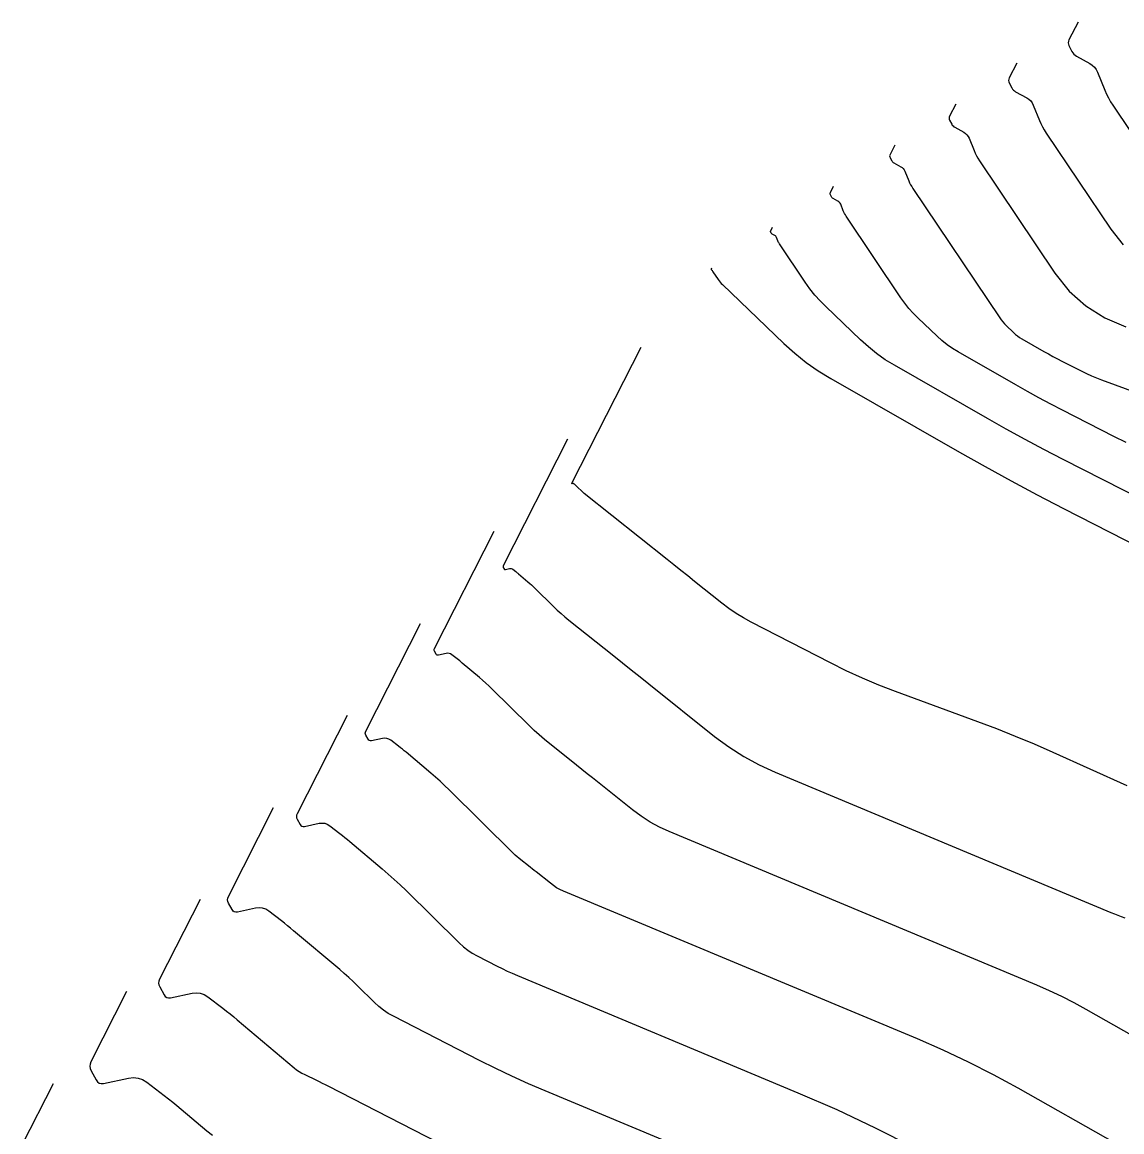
# Model space of a CAD drawing. Extents: x 1354696 to 1366163, y 660729 to 670380.
# Drawn here: x 1360029.9 to 1360095.3, y 664130.1 to 664196.1 of the extents above; entities that cross this region are included whole.
import ezdxf

# ---------------------------------------------------------------- set-up
doc = ezdxf.new("R2010")
doc.units = 0
doc.layers.add('R_Contours', color=7, linetype='Continuous')

msp = doc.modelspace()

# ---------------------------------------------------------------- linework, layer by layer
at = {"layer": 'R_Contours'}
for points in [[(1360092.678, 664196.065), (1360092.139, 664195.022), (1360092.104, 664194.934), (1360092.093, 664194.846), (1360092.104, 664194.758), (1360092.138, 664194.67), (1360092.319, 664194.318), (1360092.37, 664194.235), (1360092.43, 664194.162), (1360092.502, 664194.099), (1360092.583, 664194.046), (1360093.376, 664193.61), (1360093.525, 664193.512), (1360093.652, 664193.392), (1360093.755, 664193.253), (1360093.836, 664193.093), (1360094.272, 664192.018), (1360094.374, 664191.786), (1360094.487, 664191.559), (1360094.611, 664191.338), (1360094.747, 664191.124), (1360097.935, 664186.376)], [(1360089.046, 664193.626), (1360088.592, 664192.749), (1360088.564, 664192.675), (1360088.554, 664192.601), (1360088.564, 664192.527), (1360088.592, 664192.453), (1360088.744, 664192.157), (1360088.787, 664192.088), (1360088.838, 664192.026), (1360088.898, 664191.974), (1360088.966, 664191.929), (1360089.632, 664191.563), (1360089.757, 664191.48), (1360089.864, 664191.38), (1360089.951, 664191.263), (1360090.019, 664191.128), (1360090.385, 664190.225), (1360090.47, 664190.03), (1360090.565, 664189.839), (1360090.67, 664189.654), (1360090.784, 664189.474), (1360094.62, 664183.76), (1360095.359, 664182.828)], [(1360085.413, 664191.186), (1360085.046, 664190.476), (1360085.023, 664190.416), (1360085.015, 664190.356), (1360085.023, 664190.297), (1360085.046, 664190.237), (1360085.169, 664189.997), (1360085.204, 664189.94), (1360085.245, 664189.891), (1360085.293, 664189.848), (1360085.349, 664189.812), (1360085.888, 664189.516), (1360085.99, 664189.448), (1360086.076, 664189.367), (1360086.146, 664189.272), (1360086.201, 664189.163), (1360086.498, 664188.432), (1360086.567, 664188.274), (1360086.644, 664188.12), (1360086.729, 664187.97), (1360086.821, 664187.824), (1360091.305, 664181.144), (1360092.154, 664180.074), (1360093.139, 664179.185), (1360094.262, 664178.477), (1360095.522, 664177.95)], [(1360081.781, 664188.746), (1360081.5, 664188.203), (1360081.482, 664188.157), (1360081.476, 664188.112), (1360081.482, 664188.066), (1360081.5, 664188.02), (1360081.594, 664187.837), (1360081.621, 664187.793), (1360081.652, 664187.755), (1360081.689, 664187.723), (1360081.732, 664187.695), (1360082.144, 664187.468), (1360082.222, 664187.417), (1360082.288, 664187.355), (1360082.342, 664187.282), (1360082.384, 664187.199), (1360082.611, 664186.639), (1360082.664, 664186.518), (1360082.723, 664186.4), (1360082.788, 664186.285), (1360082.858, 664186.174), (1360088.022, 664178.481), (1360088.11, 664178.358), (1360088.204, 664178.24), (1360088.304, 664178.127), (1360088.41, 664178.02), (1360088.848, 664177.6), (1360088.96, 664177.499), (1360089.078, 664177.405), (1360089.201, 664177.319), (1360089.33, 664177.24), (1360090.652, 664176.483), (1360090.917, 664176.333), (1360091.184, 664176.187), (1360091.453, 664176.044), (1360091.723, 664175.904), (1360092.896, 664175.304), (1360093.184, 664175.163), (1360093.476, 664175.03), (1360093.772, 664174.906), (1360094.072, 664174.792), (1360100.523, 664172.438)], [(1360095.546, 664171.061), (1360094.799, 664171.428), (1360091.754, 664172.984), (1360091.053, 664173.347), (1360090.356, 664173.719), (1360089.664, 664174.099), (1360088.976, 664174.487), (1360085.545, 664176.451), (1360085.211, 664176.655), (1360084.892, 664176.88), (1360084.586, 664177.123), (1360084.295, 664177.385), (1360083.159, 664178.474), (1360082.883, 664178.753), (1360082.624, 664179.045), (1360082.38, 664179.351), (1360082.153, 664179.671), (1360078.895, 664184.524), (1360078.846, 664184.601), (1360078.801, 664184.681), (1360078.761, 664184.762), (1360078.724, 664184.846), (1360078.567, 664185.234), (1360078.537, 664185.292), (1360078.5, 664185.342), (1360078.454, 664185.385), (1360078.4, 664185.421), (1360078.115, 664185.578), (1360078.085, 664185.597), (1360078.059, 664185.62), (1360078.037, 664185.646), (1360078.019, 664185.676), (1360077.954, 664185.803), (1360077.942, 664185.835), (1360077.938, 664185.867), (1360077.942, 664185.898), (1360077.954, 664185.93), (1360078.149, 664186.307)], [(1360097.75, 664167.017), (1360091.786, 664170.064), (1360090.654, 664170.651), (1360089.529, 664171.251), (1360088.411, 664171.864), (1360087.3, 664172.491), (1360081.761, 664175.661), (1360081.221, 664175.992), (1360080.705, 664176.354), (1360080.212, 664176.747), (1360079.742, 664177.171), (1360077.677, 664179.149), (1360077.344, 664179.486), (1360077.031, 664179.839), (1360076.737, 664180.208), (1360076.463, 664180.594), (1360074.932, 664182.874), (1360074.905, 664182.917), (1360074.88, 664182.961), (1360074.857, 664183.007), (1360074.837, 664183.053), (1360074.749, 664183.269), (1360074.733, 664183.302), (1360074.712, 664183.33), (1360074.687, 664183.354), (1360074.657, 664183.373), (1360074.497, 664183.461), (1360074.481, 664183.472), (1360074.467, 664183.484), (1360074.454, 664183.499), (1360074.444, 664183.516), (1360074.408, 664183.586), (1360074.401, 664183.604), (1360074.399, 664183.622), (1360074.401, 664183.64), (1360074.408, 664183.657), (1360074.516, 664183.867)], [(1360070.884, 664181.427), (1360070.862, 664181.384), (1360070.86, 664181.381), (1360070.86, 664181.377), (1360070.86, 664181.373), (1360070.862, 664181.37), (1360070.869, 664181.355), (1360070.871, 664181.352), (1360070.874, 664181.349), (1360070.877, 664181.346), (1360070.88, 664181.344), (1360070.913, 664181.326), (1360070.919, 664181.322), (1360070.924, 664181.317), (1360070.929, 664181.311), (1360070.932, 664181.305), (1360070.95, 664181.26), (1360070.954, 664181.251), (1360070.959, 664181.242), (1360070.964, 664181.232), (1360070.969, 664181.224), (1360071.283, 664180.756), (1360071.339, 664180.677), (1360071.4, 664180.601), (1360071.464, 664180.529), (1360071.532, 664180.46), (1360075.189, 664176.956), (1360075.838, 664176.371), (1360076.519, 664175.828), (1360077.232, 664175.329), (1360077.976, 664174.872), (1360085.625, 664170.495), (1360087.158, 664169.63), (1360088.701, 664168.783), (1360090.254, 664167.954), (1360091.817, 664167.144), (1360101.86, 664162.014)], [(1360095.604, 664150.65), (1360091.192, 664152.634), (1360090.085, 664153.121), (1360088.969, 664153.587), (1360087.846, 664154.033), (1360086.714, 664154.46), (1360081.821, 664156.254), (1360080.835, 664156.633), (1360079.863, 664157.042), (1360078.903, 664157.482), (1360077.957, 664157.951), (1360073.245, 664160.383), (1360072.789, 664160.632), (1360072.347, 664160.903), (1360071.92, 664161.195), (1360071.506, 664161.509), (1360069.878, 664162.806), (1360069.471, 664163.131), (1360069.064, 664163.455), (1360068.657, 664163.78), (1360068.251, 664164.105), (1360063.326, 664168.039), (1360063.282, 664168.076), (1360063.238, 664168.113), (1360063.195, 664168.152), (1360063.154, 664168.192), (1360062.945, 664168.398), (1360062.926, 664168.417), (1360062.907, 664168.435), (1360062.887, 664168.452), (1360062.867, 664168.47), (1360062.761, 664168.559), (1360062.753, 664168.565), (1360062.745, 664168.572), (1360062.737, 664168.578), (1360062.729, 664168.585), (1360062.695, 664168.61), (1360062.687, 664168.615), (1360062.679, 664168.618), (1360062.67, 664168.619), (1360062.661, 664168.618), (1360062.613, 664168.608), (1360062.608, 664168.607), (1360062.604, 664168.608), (1360062.601, 664168.611), (1360062.598, 664168.614), (1360062.589, 664168.632), (1360062.587, 664168.636), (1360062.586, 664168.641), (1360062.587, 664168.645), (1360062.589, 664168.649), (1360066.704, 664176.735)], [(1360062.335, 664171.259), (1360058.504, 664163.733), (1360058.495, 664163.71), (1360058.492, 664163.686), (1360058.495, 664163.663), (1360058.505, 664163.64), (1360058.555, 664163.548), (1360058.57, 664163.528), (1360058.587, 664163.516), (1360058.608, 664163.511), (1360058.632, 664163.513), (1360058.885, 664163.567), (1360058.935, 664163.573), (1360058.982, 664163.568), (1360059.027, 664163.552), (1360059.069, 664163.526), (1360059.247, 664163.39), (1360059.29, 664163.356), (1360059.333, 664163.322), (1360059.375, 664163.288), (1360059.417, 664163.253), (1360059.977, 664162.781), (1360060.083, 664162.689), (1360060.188, 664162.596), (1360060.29, 664162.5), (1360060.391, 664162.403), (1360061.498, 664161.312), (1360061.718, 664161.1), (1360061.944, 664160.894), (1360062.175, 664160.694), (1360062.411, 664160.5), (1360065.074, 664158.373), (1360065.597, 664157.955), (1360066.121, 664157.537), (1360066.644, 664157.119), (1360067.168, 664156.702), (1360071.075, 664153.587), (1360071.92, 664152.96), (1360072.801, 664152.396), (1360073.72, 664151.895), (1360074.676, 664151.456), (1360094.635, 664143.113), (1360094.837, 664143.03), (1360095.041, 664142.948), (1360095.245, 664142.87), (1360095.451, 664142.793)], [(1360096.001, 664135.742), (1360093.161, 664137.351), (1360092.446, 664137.742), (1360091.72, 664138.111), (1360090.983, 664138.459), (1360090.235, 664138.785), (1360068.38, 664147.92), (1360067.799, 664148.187), (1360067.24, 664148.492), (1360066.704, 664148.835), (1360066.191, 664149.216), (1360063.814, 664151.111), (1360063.495, 664151.365), (1360063.177, 664151.619), (1360062.858, 664151.873), (1360062.54, 664152.127), (1360061.267, 664153.145), (1360060.952, 664153.403), (1360060.644, 664153.669), (1360060.343, 664153.943), (1360060.05, 664154.225), (1360057.837, 664156.407), (1360057.655, 664156.584), (1360057.469, 664156.757), (1360057.279, 664156.926), (1360057.087, 664157.092), (1360056.073, 664157.947), (1360055.997, 664158.01), (1360055.92, 664158.073), (1360055.843, 664158.134), (1360055.765, 664158.195), (1360055.443, 664158.442), (1360055.366, 664158.489), (1360055.285, 664158.518), (1360055.199, 664158.527), (1360055.11, 664158.516), (1360054.651, 664158.418), (1360054.608, 664158.415), (1360054.57, 664158.424), (1360054.538, 664158.446), (1360054.512, 664158.482), (1360054.421, 664158.649), (1360054.404, 664158.69), (1360054.398, 664158.732), (1360054.402, 664158.775), (1360054.418, 664158.817), (1360057.965, 664165.783)], [(1360094.928, 664129.362), (1360089.115, 664132.654), (1360087.651, 664133.455), (1360086.165, 664134.211), (1360084.657, 664134.922), (1360083.127, 664135.588), (1360062.085, 664144.384), (1360061.878, 664144.479), (1360061.679, 664144.588), (1360061.488, 664144.71), (1360061.306, 664144.846), (1360060.46, 664145.52), (1360060.347, 664145.61), (1360060.233, 664145.7), (1360060.12, 664145.791), (1360060.007, 664145.881), (1360059.554, 664146.243), (1360059.442, 664146.335), (1360059.332, 664146.43), (1360059.225, 664146.528), (1360059.121, 664146.628), (1360055.283, 664150.412), (1360055.019, 664150.668), (1360054.75, 664150.918), (1360054.476, 664151.163), (1360054.197, 664151.403), (1360052.729, 664152.641), (1360052.619, 664152.733), (1360052.508, 664152.823), (1360052.396, 664152.912), (1360052.283, 664153), (1360051.817, 664153.357), (1360051.705, 664153.426), (1360051.588, 664153.467), (1360051.464, 664153.48), (1360051.334, 664153.466), (1360050.67, 664153.323), (1360050.607, 664153.318), (1360050.553, 664153.332), (1360050.507, 664153.364), (1360050.47, 664153.415), (1360050.337, 664153.657), (1360050.312, 664153.717), (1360050.303, 664153.778), (1360050.31, 664153.839), (1360050.333, 664153.901), (1360053.595, 664160.307)], [(1360049.225, 664154.832), (1360046.248, 664148.984), (1360046.218, 664148.904), (1360046.209, 664148.824), (1360046.22, 664148.745), (1360046.253, 664148.665), (1360046.427, 664148.349), (1360046.475, 664148.282), (1360046.536, 664148.239), (1360046.607, 664148.222), (1360046.69, 664148.228), (1360047.559, 664148.415), (1360047.729, 664148.434), (1360047.891, 664148.417), (1360048.045, 664148.363), (1360048.19, 664148.273), (1360048.801, 664147.805), (1360048.949, 664147.691), (1360049.095, 664147.574), (1360049.241, 664147.456), (1360049.385, 664147.335), (1360051.307, 664145.714), (1360051.672, 664145.4), (1360052.031, 664145.079), (1360052.383, 664144.751), (1360052.729, 664144.417), (1360055.89, 664141.3), (1360056.134, 664141.077), (1360056.393, 664140.874), (1360056.667, 664140.691), (1360056.955, 664140.529), (1360058.139, 664139.922), (1360058.437, 664139.773), (1360058.737, 664139.63), (1360059.04, 664139.493), (1360059.345, 664139.362), (1360076.019, 664132.392), (1360078.332, 664131.385), (1360080.611, 664130.31), (1360082.857, 664129.167)], [(1360071.111, 664128.276), (1360060.994, 664132.505), (1360060.006, 664132.93), (1360059.026, 664133.373), (1360058.056, 664133.836), (1360057.094, 664134.317), (1360051.982, 664136.938), (1360051.674, 664137.111), (1360051.382, 664137.306), (1360051.105, 664137.523), (1360050.845, 664137.761), (1360049.833, 664138.759), (1360049.578, 664139.005), (1360049.318, 664139.247), (1360049.054, 664139.484), (1360048.784, 664139.715), (1360046.041, 664142.03), (1360045.863, 664142.178), (1360045.683, 664142.324), (1360045.502, 664142.469), (1360045.318, 664142.611), (1360044.564, 664143.189), (1360044.384, 664143.3), (1360044.194, 664143.367), (1360043.994, 664143.388), (1360043.783, 664143.364), (1360042.709, 664143.133), (1360042.607, 664143.125), (1360042.518, 664143.147), (1360042.444, 664143.2), (1360042.384, 664143.282), (1360042.169, 664143.674), (1360042.129, 664143.772), (1360042.114, 664143.87), (1360042.126, 664143.969), (1360042.163, 664144.068), (1360044.855, 664149.356)], [(1360040.485, 664143.88), (1360038.078, 664139.152), (1360038.033, 664139.034), (1360038.02, 664138.916), (1360038.037, 664138.799), (1360038.085, 664138.682), (1360038.341, 664138.216), (1360038.413, 664138.117), (1360038.501, 664138.055), (1360038.606, 664138.029), (1360038.728, 664138.039), (1360040.008, 664138.313), (1360040.258, 664138.342), (1360040.497, 664138.316), (1360040.723, 664138.237), (1360040.938, 664138.104), (1360041.836, 664137.416), (1360042.054, 664137.247), (1360042.271, 664137.075), (1360042.485, 664136.901), (1360042.697, 664136.724), (1360046.069, 664133.879), (1360046.218, 664133.761), (1360046.375, 664133.653), (1360046.537, 664133.555), (1360046.707, 664133.467), (1360047.398, 664133.136), (1360047.57, 664133.053), (1360047.742, 664132.969), (1360047.913, 664132.883), (1360048.084, 664132.796), (1360056.796, 664128.329)], [(1360036.115, 664138.404), (1360033.993, 664134.236), (1360033.941, 664134.099), (1360033.925, 664133.962), (1360033.945, 664133.826), (1360034.001, 664133.69), (1360034.298, 664133.149), (1360034.381, 664133.035), (1360034.484, 664132.963), (1360034.606, 664132.932), (1360034.747, 664132.944), (1360036.232, 664133.263), (1360036.523, 664133.295), (1360036.8, 664133.266), (1360037.063, 664133.174), (1360037.311, 664133.02), (1360038.354, 664132.221), (1360038.607, 664132.025), (1360038.858, 664131.826), (1360039.107, 664131.623), (1360039.353, 664131.418), (1360040.878, 664130.131), (1360041.222, 664129.86)], [(1360031.745, 664132.929), (1360029.908, 664129.32)]]:
    msp.add_lwpolyline(points, dxfattribs=at)

doc.saveas('drawing.dxf')
